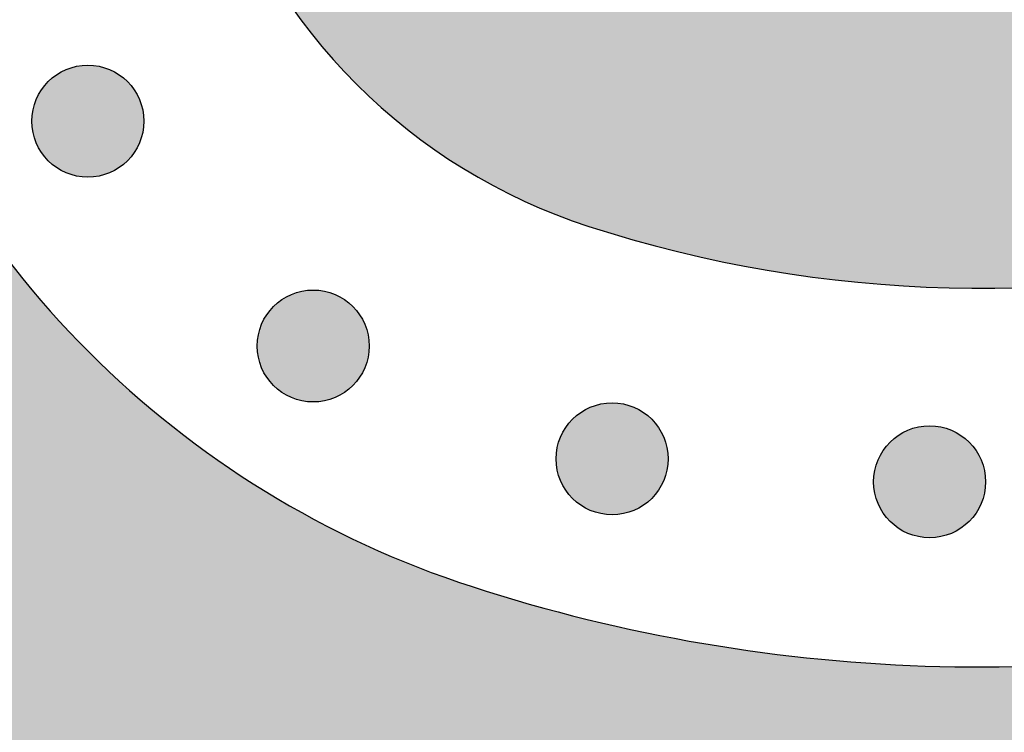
# Model space of a CAD drawing. Header units: millimetres. Extents: x -3873 to -97, y 912 to 4165.
# Tile 506 of 656: x -1939 to -1908, y 3065 to 3088. Entities that reach past the tile are written whole.
import ezdxf

# ---------------------------------------------------------------- set-up
doc = ezdxf.new("R2010")
doc.units = ezdxf.units.MM
doc.layers.add('pattern', color=7, linetype='Continuous', true_color=0x000000)

msp = doc.modelspace()

# ---------------------------------------------------------------- hatches: boundary and pattern name
at = {"layer": 'pattern'}
for points in [[(-1856.486, 3067.416), (-1857.893, 3067.066), (-1859.293, 3066.676), (-1860.685, 3066.245), (-1862.067, 3065.775), (-1863.437, 3065.265), (-1864.795, 3064.716), (-1866.137, 3064.129), (-1867.462, 3063.503), (-1868.77, 3062.84), (-1870.057, 3062.141), (-1871.324, 3061.407), (-1872.567, 3060.638), (-1873.787, 3059.835), (-1874.981, 3059), (-1876.148, 3058.134), (-1877.288, 3057.239), (-1880.019, 3056.613), (-1882.773, 3056.062), (-1885.548, 3055.586), (-1888.341, 3055.187), (-1891.148, 3054.866), (-1893.967, 3054.622), (-1896.793, 3054.458), (-1899.624, 3054.372), (-1902.456, 3054.366), (-1905.286, 3054.438), (-1908.111, 3054.59), (-1910.927, 3054.82), (-1913.731, 3055.128), (-1916.52, 3055.513), (-1919.291, 3055.975), (-1922.041, 3056.511), (-1923.714, 3056.885), (-1925.377, 3057.304), (-1927.028, 3057.767), (-1928.665, 3058.273), (-1929.812, 3058.663), (-1930.954, 3059.087), (-1932.09, 3059.548), (-1933.219, 3060.043), (-1934.338, 3060.575), (-1935.447, 3061.141), (-1936.544, 3061.743), (-1937.627, 3062.379), (-1938.694, 3063.049), (-1939.744, 3063.753), (-1940.776, 3064.49), (-1941.787, 3065.26), (-1942.776, 3066.06), (-1943.743, 3066.891), (-1944.685, 3067.752), (-1945.601, 3068.641), (-1946.489, 3069.556), (-1947.35, 3070.498), (-1948.181, 3071.465), (-1948.982, 3072.454), (-1949.751, 3073.465), (-1950.488, 3074.497), (-1951.192, 3075.547), (-1951.862, 3076.614), (-1952.498, 3077.697), (-1953.1, 3078.794), (-1953.666, 3079.903), (-1954.198, 3081.023), (-1954.693, 3082.151), (-1955.154, 3083.287), (-1955.579, 3084.429), (-1955.968, 3085.576), (-1956.385, 3086.913), (-1956.774, 3088.263), (-1957.135, 3089.627), (-1957.467, 3091.003), (-1957.769, 3092.389), (-1958.041, 3093.786), (-1958.283, 3095.192), (-1958.494, 3096.606), (-1958.674, 3098.028), (-1958.822, 3099.456), (-1958.939, 3100.888), (-1959.023, 3102.325), (-1959.075, 3103.765), (-1959.095, 3105.206), (-1959.083, 3106.649), (-1959.039, 3108.091), (-1958.961, 3109.532), (-1958.852, 3110.97), (-1958.711, 3112.405), (-1958.537, 3113.835), (-1958.332, 3115.26), (-1958.095, 3116.677), (-1957.827, 3118.088), (-1957.528, 3119.489), (-1957.199, 3120.88), (-1956.839, 3122.261), (-1956.45, 3123.63), (-1956.032, 3124.986), (-1955.586, 3126.329), (-1955.111, 3127.657), (-1954.61, 3128.97), (-1954.081, 3130.267), (-1952.793, 3132.964), (-1951.586, 3135.702), (-1950.461, 3138.478), (-1949.42, 3141.289), (-1948.465, 3144.129), (-1947.596, 3146.996), (-1946.815, 3149.885), (-1946.124, 3152.792), (-1945.853, 3151.576), (-1945.559, 3150.364), (-1945.242, 3149.156), (-1944.901, 3147.954), (-1944.537, 3146.757), (-1944.15, 3145.567), (-1943.741, 3144.385), (-1943.308, 3143.21), (-1942.853, 3142.043), (-1942.377, 3140.886), (-1941.878, 3139.738), (-1941.358, 3138.601), (-1940.816, 3137.474), (-1940.254, 3136.36), (-1939.671, 3135.257), (-1939.068, 3134.167), (-1940.048, 3132.369), (-1940.973, 3130.539), (-1941.841, 3128.679), (-1942.65, 3126.792), (-1943.4, 3124.88), (-1944.09, 3122.946), (-1944.717, 3120.994), (-1945.283, 3119.026), (-1945.518, 3118.125), (-1945.738, 3117.218), (-1945.941, 3116.305), (-1946.129, 3115.386), (-1946.301, 3114.462), (-1946.456, 3113.534), (-1946.594, 3112.602), (-1946.716, 3111.666), (-1946.822, 3110.726), (-1946.91, 3109.784), (-1946.981, 3108.839), (-1947.035, 3107.893), (-1947.072, 3106.945), (-1947.092, 3105.996), (-1947.095, 3105.046), (-1947.08, 3104.097), (-1947.048, 3103.148), (-1946.999, 3102.199), (-1946.932, 3101.253), (-1946.849, 3100.308), (-1946.748, 3099.365), (-1946.631, 3098.425), (-1946.496, 3097.488), (-1946.345, 3096.555), (-1946.177, 3095.626), (-1945.993, 3094.701), (-1945.793, 3093.782), (-1945.576, 3092.868), (-1945.343, 3091.96), (-1945.095, 3091.058), (-1944.831, 3090.162), (-1944.552, 3089.274), (-1944.273, 3088.451), (-1943.968, 3087.632), (-1943.638, 3086.817), (-1943.282, 3086.008), (-1942.901, 3085.204), (-1942.495, 3084.409), (-1942.063, 3083.622), (-1941.607, 3082.846), (-1941.126, 3082.08), (-1940.621, 3081.327), (-1940.092, 3080.587), (-1939.541, 3079.861), (-1938.966, 3079.152), (-1938.37, 3078.458), (-1937.753, 3077.783), (-1937.115, 3077.126), (-1936.458, 3076.488), (-1935.783, 3075.871), (-1935.09, 3075.275), (-1934.38, 3074.701), (-1933.654, 3074.149), (-1932.914, 3073.62), (-1932.161, 3073.115), (-1931.396, 3072.634), (-1930.619, 3072.178), (-1929.832, 3071.746), (-1929.037, 3071.34), (-1928.234, 3070.959), (-1927.424, 3070.603), (-1926.609, 3070.273), (-1925.79, 3069.968), (-1924.967, 3069.689), (-1924.079, 3069.41), (-1923.184, 3069.146), (-1922.282, 3068.898), (-1921.373, 3068.665), (-1920.459, 3068.449), (-1919.54, 3068.248), (-1918.615, 3068.064), (-1917.686, 3067.896), (-1916.753, 3067.745), (-1915.816, 3067.61), (-1914.876, 3067.493), (-1913.934, 3067.392), (-1912.989, 3067.309), (-1912.042, 3067.242), (-1911.093, 3067.193), (-1910.144, 3067.161), (-1909.195, 3067.146), (-1908.245, 3067.149), (-1907.296, 3067.169), (-1906.348, 3067.206), (-1905.402, 3067.26), (-1904.457, 3067.331), (-1903.515, 3067.42), (-1902.575, 3067.525), (-1901.639, 3067.647), (-1900.707, 3067.785), (-1899.779, 3067.941), (-1898.855, 3068.112), (-1897.936, 3068.3), (-1897.023, 3068.504), (-1896.116, 3068.723), (-1895.215, 3068.958), (-1893.245, 3069.524), (-1891.291, 3070.153), (-1889.356, 3070.843), (-1887.443, 3071.593), (-1885.554, 3072.404), (-1883.692, 3073.273), (-1881.861, 3074.199), (-1880.062, 3075.18), (-1878.71, 3074.415), (-1877.335, 3073.684), (-1875.939, 3072.987), (-1874.523, 3072.326), (-1873.088, 3071.702), (-1871.635, 3071.115), (-1870.166, 3070.566), (-1868.683, 3070.056), (-1867.187, 3069.585), (-1865.68, 3069.154), (-1864.163, 3068.763), (-1862.637, 3068.412), (-1861.105, 3068.102), (-1859.569, 3067.833), (-1858.028, 3067.604)], [(-1912.13, 3132.012), (-1926.175, 3132.18), (-1926.8, 3131.248), (-1927.406, 3130.302), (-1927.993, 3129.342), (-1928.561, 3128.368), (-1929.108, 3127.382), (-1929.635, 3126.384), (-1930.141, 3125.375), (-1930.625, 3124.355), (-1931.088, 3123.325), (-1931.529, 3122.285), (-1931.947, 3121.237), (-1932.343, 3120.181), (-1932.717, 3119.118), (-1933.067, 3118.049), (-1933.395, 3116.973), (-1933.699, 3115.893), (-1933.88, 3115.199), (-1934.049, 3114.5), (-1934.206, 3113.796), (-1934.351, 3113.089), (-1934.483, 3112.377), (-1934.603, 3111.662), (-1934.71, 3110.944), (-1934.803, 3110.223), (-1934.885, 3109.499), (-1934.953, 3108.773), (-1935.007, 3108.045), (-1935.049, 3107.316), (-1935.078, 3106.586), (-1935.093, 3105.855), (-1935.095, 3105.123), (-1935.084, 3104.392), (-1935.059, 3103.66), (-1935.021, 3102.93), (-1934.97, 3102.2), (-1934.906, 3101.472), (-1934.828, 3100.746), (-1934.738, 3100.022), (-1934.634, 3099.3), (-1934.518, 3098.581), (-1934.388, 3097.865), (-1934.246, 3097.153), (-1934.092, 3096.445), (-1933.925, 3095.741), (-1933.746, 3095.041), (-1933.554, 3094.346), (-1933.351, 3093.656), (-1933.136, 3092.972), (-1932.967, 3092.473), (-1932.782, 3091.977), (-1932.582, 3091.483), (-1932.367, 3090.993), (-1932.136, 3090.506), (-1931.889, 3090.024), (-1931.628, 3089.547), (-1931.352, 3089.077), (-1931.06, 3088.613), (-1930.754, 3088.156), (-1930.434, 3087.708), (-1930.1, 3087.269), (-1929.752, 3086.839), (-1929.39, 3086.419), (-1929.016, 3086.009), (-1928.63, 3085.611), (-1928.232, 3085.225), (-1927.823, 3084.851), (-1927.403, 3084.49), (-1926.973, 3084.142), (-1926.533, 3083.807), (-1926.085, 3083.487), (-1925.628, 3083.181), (-1925.164, 3082.89), (-1924.694, 3082.613), (-1924.217, 3082.352), (-1923.735, 3082.105), (-1923.248, 3081.875), (-1922.758, 3081.659), (-1922.264, 3081.459), (-1921.768, 3081.274), (-1921.269, 3081.105), (-1920.585, 3080.89), (-1919.895, 3080.687), (-1919.2, 3080.496), (-1918.5, 3080.316), (-1917.796, 3080.149), (-1917.088, 3079.995), (-1916.376, 3079.853), (-1915.66, 3079.724), (-1914.941, 3079.607), (-1914.219, 3079.504), (-1913.495, 3079.413), (-1912.769, 3079.336), (-1912.041, 3079.271), (-1911.311, 3079.22), (-1910.581, 3079.182), (-1909.85, 3079.158), (-1909.118, 3079.146), (-1908.387, 3079.148), (-1907.656, 3079.163), (-1906.925, 3079.192), (-1906.196, 3079.234), (-1905.468, 3079.289), (-1904.742, 3079.357), (-1904.019, 3079.438), (-1903.297, 3079.532), (-1902.579, 3079.638), (-1901.864, 3079.758), (-1901.152, 3079.89), (-1900.445, 3080.035), (-1899.741, 3080.192), (-1899.042, 3080.361), (-1898.348, 3080.542), (-1897.268, 3080.846), (-1896.193, 3081.174), (-1895.123, 3081.524), (-1894.06, 3081.898), (-1893.004, 3082.294), (-1891.956, 3082.712), (-1890.917, 3083.153), (-1889.887, 3083.616), (-1888.866, 3084.1), (-1887.857, 3084.606), (-1886.859, 3085.133), (-1885.873, 3085.68), (-1884.899, 3086.248), (-1883.939, 3086.835), (-1882.993, 3087.441), (-1882.061, 3088.067), (-1882.229, 3102.111), (-1883.67, 3100.787), (-1885.157, 3099.512), (-1886.687, 3098.29), (-1888.258, 3097.121), (-1889.01, 3096.596), (-1889.778, 3096.087), (-1890.562, 3095.594), (-1891.362, 3095.12), (-1892.176, 3094.664), (-1893.005, 3094.227), (-1893.847, 3093.81), (-1894.702, 3093.414), (-1895.569, 3093.038), (-1896.447, 3092.683), (-1897.336, 3092.351), (-1898.234, 3092.04), (-1899.142, 3091.753), (-1900.057, 3091.488), (-1900.979, 3091.247), (-1901.908, 3091.03), (-1902.842, 3090.837), (-1903.78, 3090.667), (-1904.721, 3090.522), (-1905.665, 3090.401), (-1906.611, 3090.305), (-1907.557, 3090.233), (-1908.503, 3090.185), (-1909.448, 3090.161), (-1910.39, 3090.162), (-1911.33, 3090.186), (-1912.265, 3090.234), (-1913.196, 3090.305), (-1914.121, 3090.398), (-1915.039, 3090.515), (-1915.95, 3090.654), (-1916.853, 3090.814), (-1916.996, 3090.843), (-1917.139, 3090.874), (-1917.283, 3090.908), (-1917.426, 3090.944), (-1917.569, 3090.984), (-1917.712, 3091.026), (-1917.855, 3091.071), (-1917.998, 3091.119), (-1918.141, 3091.169), (-1918.283, 3091.223), (-1918.425, 3091.279), (-1918.566, 3091.338), (-1918.707, 3091.4), (-1918.847, 3091.464), (-1918.986, 3091.532), (-1919.124, 3091.602), (-1919.261, 3091.675), (-1919.398, 3091.751), (-1919.533, 3091.83), (-1919.667, 3091.911), (-1919.799, 3091.996), (-1919.931, 3092.082), (-1920.06, 3092.172), (-1920.189, 3092.264), (-1920.316, 3092.358), (-1920.441, 3092.456), (-1920.564, 3092.555), (-1920.686, 3092.657), (-1920.805, 3092.762), (-1920.923, 3092.869), (-1921.038, 3092.978), (-1921.152, 3093.089), (-1921.263, 3093.203), (-1921.372, 3093.318), (-1921.479, 3093.436), (-1921.584, 3093.556), (-1921.686, 3093.677), (-1921.785, 3093.8), (-1921.883, 3093.926), (-1921.977, 3094.052), (-1922.069, 3094.181), (-1922.159, 3094.311), (-1922.246, 3094.442), (-1922.33, 3094.575), (-1922.411, 3094.708), (-1922.49, 3094.844), (-1922.566, 3094.98), (-1922.639, 3095.117), (-1922.709, 3095.255), (-1922.777, 3095.395), (-1922.841, 3095.534), (-1922.903, 3095.675), (-1922.962, 3095.816), (-1923.019, 3095.958), (-1923.072, 3096.1), (-1923.122, 3096.243), (-1923.17, 3096.386), (-1923.215, 3096.529), (-1923.257, 3096.672), (-1923.297, 3096.815), (-1923.333, 3096.959), (-1923.367, 3097.102), (-1923.398, 3097.245), (-1923.427, 3097.388), (-1923.587, 3098.291), (-1923.726, 3099.202), (-1923.843, 3100.121), (-1923.937, 3101.046), (-1924.008, 3101.976), (-1924.055, 3102.912), (-1924.079, 3103.851), (-1924.08, 3104.793), (-1924.056, 3105.738), (-1924.008, 3106.684), (-1923.936, 3107.63), (-1923.84, 3108.576), (-1923.719, 3109.52), (-1923.574, 3110.461), (-1923.404, 3111.4), (-1923.211, 3112.333), (-1922.994, 3113.262), (-1922.753, 3114.184), (-1922.488, 3115.1), (-1922.201, 3116.007), (-1921.89, 3116.905), (-1921.558, 3117.794), (-1921.203, 3118.672), (-1920.827, 3119.539), (-1920.431, 3120.394), (-1920.014, 3121.236), (-1919.577, 3122.065), (-1919.121, 3122.879), (-1918.647, 3123.679), (-1918.155, 3124.463), (-1917.645, 3125.231), (-1917.12, 3125.983), (-1915.952, 3127.554), (-1914.729, 3129.084), (-1913.455, 3130.571)], [(-1935.887, 3085.694), (-1935.915, 3085.721), (-1935.944, 3085.748), (-1935.974, 3085.775), (-1936.005, 3085.801), (-1936.037, 3085.827), (-1936.069, 3085.852), (-1936.102, 3085.877), (-1936.136, 3085.901), (-1936.171, 3085.924), (-1936.207, 3085.947), (-1936.244, 3085.969), (-1936.281, 3085.99), (-1936.319, 3086.011), (-1936.358, 3086.031), (-1936.397, 3086.049), (-1936.437, 3086.067), (-1936.478, 3086.084), (-1936.519, 3086.1), (-1936.561, 3086.116), (-1936.604, 3086.13), (-1936.647, 3086.143), (-1936.69, 3086.155), (-1936.734, 3086.166), (-1936.778, 3086.176), (-1936.823, 3086.184), (-1936.868, 3086.192), (-1936.913, 3086.198), (-1936.959, 3086.204), (-1937.004, 3086.208), (-1937.05, 3086.211), (-1937.096, 3086.213), (-1937.142, 3086.213), (-1937.188, 3086.213), (-1937.234, 3086.211), (-1937.279, 3086.208), (-1937.325, 3086.204), (-1937.371, 3086.198), (-1937.416, 3086.192), (-1937.461, 3086.184), (-1937.505, 3086.176), (-1937.55, 3086.166), (-1937.594, 3086.155), (-1937.637, 3086.143), (-1937.68, 3086.13), (-1937.723, 3086.116), (-1937.764, 3086.1), (-1937.806, 3086.084), (-1937.847, 3086.067), (-1937.887, 3086.049), (-1937.926, 3086.031), (-1937.965, 3086.011), (-1938.003, 3085.99), (-1938.04, 3085.969), (-1938.077, 3085.947), (-1938.112, 3085.924), (-1938.147, 3085.901), (-1938.181, 3085.877), (-1938.215, 3085.852), (-1938.247, 3085.827), (-1938.279, 3085.801), (-1938.309, 3085.775), (-1938.339, 3085.748), (-1938.368, 3085.721), (-1938.396, 3085.694), (-1938.424, 3085.665), (-1938.451, 3085.636), (-1938.478, 3085.607), (-1938.504, 3085.576), (-1938.53, 3085.544), (-1938.555, 3085.512), (-1938.58, 3085.478), (-1938.604, 3085.444), (-1938.627, 3085.409), (-1938.65, 3085.374), (-1938.672, 3085.337), (-1938.693, 3085.3), (-1938.714, 3085.262), (-1938.733, 3085.223), (-1938.752, 3085.184), (-1938.77, 3085.144), (-1938.787, 3085.103), (-1938.803, 3085.062), (-1938.818, 3085.02), (-1938.833, 3084.977), (-1938.846, 3084.934), (-1938.858, 3084.891), (-1938.869, 3084.847), (-1938.879, 3084.803), (-1938.887, 3084.758), (-1938.895, 3084.713), (-1938.901, 3084.668), (-1938.907, 3084.622), (-1938.911, 3084.577), (-1938.914, 3084.531), (-1938.916, 3084.485), (-1938.916, 3084.439), (-1938.916, 3084.393), (-1938.914, 3084.347), (-1938.911, 3084.301), (-1938.907, 3084.256), (-1938.901, 3084.21), (-1938.895, 3084.165), (-1938.887, 3084.12), (-1938.879, 3084.075), (-1938.869, 3084.031), (-1938.858, 3083.987), (-1938.846, 3083.944), (-1938.833, 3083.901), (-1938.818, 3083.858), (-1938.803, 3083.816), (-1938.787, 3083.775), (-1938.77, 3083.734), (-1938.752, 3083.694), (-1938.733, 3083.655), (-1938.714, 3083.616), (-1938.693, 3083.578), (-1938.672, 3083.541), (-1938.65, 3083.504), (-1938.627, 3083.469), (-1938.604, 3083.434), (-1938.58, 3083.4), (-1938.555, 3083.366), (-1938.53, 3083.334), (-1938.504, 3083.302), (-1938.478, 3083.271), (-1938.451, 3083.242), (-1938.424, 3083.213), (-1938.396, 3083.184), (-1938.368, 3083.157), (-1938.339, 3083.13), (-1938.309, 3083.103), (-1938.279, 3083.077), (-1938.247, 3083.051), (-1938.215, 3083.026), (-1938.181, 3083.001), (-1938.147, 3082.977), (-1938.112, 3082.954), (-1938.077, 3082.931), (-1938.04, 3082.909), (-1938.003, 3082.888), (-1937.965, 3082.867), (-1937.926, 3082.847), (-1937.887, 3082.829), (-1937.847, 3082.811), (-1937.806, 3082.794), (-1937.764, 3082.778), (-1937.723, 3082.762), (-1937.68, 3082.748), (-1937.637, 3082.735), (-1937.594, 3082.723), (-1937.55, 3082.712), (-1937.505, 3082.702), (-1937.461, 3082.694), (-1937.416, 3082.686), (-1937.371, 3082.679), (-1937.325, 3082.674), (-1937.279, 3082.67), (-1937.234, 3082.667), (-1937.188, 3082.665), (-1937.142, 3082.665), (-1937.096, 3082.665), (-1937.05, 3082.667), (-1937.004, 3082.67), (-1936.959, 3082.674), (-1936.913, 3082.679), (-1936.868, 3082.686), (-1936.823, 3082.694), (-1936.778, 3082.702), (-1936.734, 3082.712), (-1936.69, 3082.723), (-1936.647, 3082.735), (-1936.604, 3082.748), (-1936.561, 3082.762), (-1936.519, 3082.778), (-1936.478, 3082.794), (-1936.437, 3082.811), (-1936.397, 3082.829), (-1936.358, 3082.847), (-1936.319, 3082.867), (-1936.281, 3082.888), (-1936.244, 3082.909), (-1936.207, 3082.931), (-1936.171, 3082.954), (-1936.136, 3082.977), (-1936.102, 3083.001), (-1936.069, 3083.026), (-1936.037, 3083.051), (-1936.005, 3083.077), (-1935.974, 3083.103), (-1935.944, 3083.13), (-1935.915, 3083.157), (-1935.887, 3083.184), (-1935.86, 3083.213), (-1935.833, 3083.242), (-1935.806, 3083.271), (-1935.78, 3083.302), (-1935.754, 3083.334), (-1935.729, 3083.366), (-1935.704, 3083.4), (-1935.68, 3083.434), (-1935.656, 3083.469), (-1935.634, 3083.504), (-1935.612, 3083.541), (-1935.59, 3083.578), (-1935.57, 3083.616), (-1935.55, 3083.655), (-1935.531, 3083.694), (-1935.514, 3083.734), (-1935.496, 3083.775), (-1935.48, 3083.816), (-1935.465, 3083.858), (-1935.451, 3083.901), (-1935.438, 3083.944), (-1935.426, 3083.987), (-1935.415, 3084.031), (-1935.405, 3084.075), (-1935.396, 3084.12), (-1935.389, 3084.165), (-1935.382, 3084.21), (-1935.377, 3084.256), (-1935.373, 3084.301), (-1935.37, 3084.347), (-1935.368, 3084.393), (-1935.368, 3084.439), (-1935.368, 3084.485), (-1935.37, 3084.531), (-1935.373, 3084.577), (-1935.377, 3084.622), (-1935.382, 3084.668), (-1935.389, 3084.713), (-1935.396, 3084.758), (-1935.405, 3084.803), (-1935.415, 3084.847), (-1935.426, 3084.891), (-1935.438, 3084.934), (-1935.451, 3084.977), (-1935.465, 3085.02), (-1935.48, 3085.062), (-1935.496, 3085.103), (-1935.514, 3085.144), (-1935.531, 3085.184), (-1935.55, 3085.223), (-1935.57, 3085.262), (-1935.59, 3085.3), (-1935.612, 3085.337), (-1935.634, 3085.374), (-1935.656, 3085.409), (-1935.68, 3085.444), (-1935.704, 3085.478), (-1935.729, 3085.512), (-1935.754, 3085.544), (-1935.78, 3085.576), (-1935.806, 3085.607), (-1935.833, 3085.636), (-1935.86, 3085.665)], [(-1928.746, 3078.569), (-1928.775, 3078.596), (-1928.804, 3078.623), (-1928.833, 3078.65), (-1928.864, 3078.676), (-1928.896, 3078.702), (-1928.928, 3078.727), (-1928.961, 3078.752), (-1928.996, 3078.776), (-1929.031, 3078.8), (-1929.066, 3078.822), (-1929.103, 3078.844), (-1929.14, 3078.866), (-1929.178, 3078.886), (-1929.217, 3078.906), (-1929.256, 3078.925), (-1929.296, 3078.942), (-1929.337, 3078.96), (-1929.378, 3078.976), (-1929.42, 3078.991), (-1929.463, 3079.005), (-1929.506, 3079.018), (-1929.549, 3079.03), (-1929.593, 3079.041), (-1929.637, 3079.051), (-1929.682, 3079.06), (-1929.727, 3079.067), (-1929.772, 3079.074), (-1929.818, 3079.079), (-1929.863, 3079.083), (-1929.909, 3079.086), (-1929.955, 3079.088), (-1930.001, 3079.088), (-1930.047, 3079.088), (-1930.093, 3079.086), (-1930.139, 3079.083), (-1930.184, 3079.079), (-1930.23, 3079.074), (-1930.275, 3079.067), (-1930.32, 3079.06), (-1930.365, 3079.051), (-1930.409, 3079.041), (-1930.453, 3079.03), (-1930.496, 3079.018), (-1930.539, 3079.005), (-1930.582, 3078.991), (-1930.624, 3078.976), (-1930.665, 3078.96), (-1930.706, 3078.942), (-1930.746, 3078.925), (-1930.785, 3078.906), (-1930.824, 3078.886), (-1930.862, 3078.866), (-1930.899, 3078.844), (-1930.936, 3078.822), (-1930.971, 3078.8), (-1931.006, 3078.776), (-1931.04, 3078.752), (-1931.074, 3078.727), (-1931.106, 3078.702), (-1931.138, 3078.676), (-1931.169, 3078.65), (-1931.198, 3078.623), (-1931.227, 3078.596), (-1931.256, 3078.569), (-1931.283, 3078.541), (-1931.31, 3078.512), (-1931.337, 3078.482), (-1931.363, 3078.451), (-1931.389, 3078.419), (-1931.414, 3078.387), (-1931.439, 3078.354), (-1931.463, 3078.32), (-1931.486, 3078.285), (-1931.509, 3078.249), (-1931.531, 3078.212), (-1931.552, 3078.175), (-1931.573, 3078.137), (-1931.593, 3078.098), (-1931.611, 3078.059), (-1931.629, 3078.019), (-1931.646, 3077.978), (-1931.662, 3077.937), (-1931.678, 3077.895), (-1931.692, 3077.852), (-1931.705, 3077.809), (-1931.717, 3077.766), (-1931.728, 3077.722), (-1931.738, 3077.678), (-1931.746, 3077.633), (-1931.754, 3077.588), (-1931.76, 3077.543), (-1931.766, 3077.497), (-1931.77, 3077.452), (-1931.773, 3077.406), (-1931.775, 3077.36), (-1931.775, 3077.314), (-1931.775, 3077.268), (-1931.773, 3077.222), (-1931.77, 3077.177), (-1931.766, 3077.131), (-1931.76, 3077.085), (-1931.754, 3077.04), (-1931.746, 3076.995), (-1931.738, 3076.951), (-1931.728, 3076.906), (-1931.717, 3076.862), (-1931.705, 3076.819), (-1931.692, 3076.776), (-1931.678, 3076.733), (-1931.662, 3076.692), (-1931.646, 3076.65), (-1931.629, 3076.609), (-1931.611, 3076.569), (-1931.593, 3076.53), (-1931.573, 3076.491), (-1931.552, 3076.453), (-1931.531, 3076.416), (-1931.509, 3076.379), (-1931.486, 3076.344), (-1931.463, 3076.309), (-1931.439, 3076.275), (-1931.414, 3076.241), (-1931.389, 3076.209), (-1931.363, 3076.177), (-1931.337, 3076.147), (-1931.31, 3076.117), (-1931.283, 3076.088), (-1931.256, 3076.06), (-1931.227, 3076.032), (-1931.198, 3076.005), (-1931.169, 3075.978), (-1931.138, 3075.952), (-1931.106, 3075.926), (-1931.074, 3075.901), (-1931.04, 3075.876), (-1931.006, 3075.852), (-1930.971, 3075.829), (-1930.936, 3075.806), (-1930.899, 3075.784), (-1930.862, 3075.763), (-1930.824, 3075.742), (-1930.785, 3075.723), (-1930.746, 3075.704), (-1930.706, 3075.686), (-1930.665, 3075.669), (-1930.624, 3075.653), (-1930.582, 3075.638), (-1930.539, 3075.623), (-1930.496, 3075.61), (-1930.453, 3075.598), (-1930.409, 3075.587), (-1930.365, 3075.577), (-1930.32, 3075.569), (-1930.275, 3075.561), (-1930.23, 3075.555), (-1930.184, 3075.549), (-1930.139, 3075.545), (-1930.093, 3075.542), (-1930.047, 3075.54), (-1930.001, 3075.54), (-1929.955, 3075.54), (-1929.909, 3075.542), (-1929.863, 3075.545), (-1929.818, 3075.549), (-1929.772, 3075.555), (-1929.727, 3075.561), (-1929.682, 3075.569), (-1929.637, 3075.577), (-1929.593, 3075.587), (-1929.549, 3075.598), (-1929.506, 3075.61), (-1929.463, 3075.623), (-1929.42, 3075.638), (-1929.378, 3075.653), (-1929.337, 3075.669), (-1929.296, 3075.686), (-1929.256, 3075.704), (-1929.217, 3075.723), (-1929.178, 3075.742), (-1929.14, 3075.763), (-1929.103, 3075.784), (-1929.066, 3075.806), (-1929.031, 3075.829), (-1928.996, 3075.852), (-1928.961, 3075.876), (-1928.928, 3075.901), (-1928.896, 3075.926), (-1928.864, 3075.952), (-1928.833, 3075.978), (-1928.804, 3076.005), (-1928.775, 3076.032), (-1928.746, 3076.06), (-1928.719, 3076.088), (-1928.692, 3076.117), (-1928.665, 3076.147), (-1928.639, 3076.177), (-1928.613, 3076.209), (-1928.588, 3076.241), (-1928.563, 3076.275), (-1928.539, 3076.309), (-1928.516, 3076.344), (-1928.493, 3076.379), (-1928.471, 3076.416), (-1928.45, 3076.453), (-1928.429, 3076.491), (-1928.409, 3076.53), (-1928.391, 3076.569), (-1928.373, 3076.609), (-1928.356, 3076.65), (-1928.34, 3076.692), (-1928.324, 3076.733), (-1928.31, 3076.776), (-1928.297, 3076.819), (-1928.285, 3076.862), (-1928.274, 3076.906), (-1928.264, 3076.951), (-1928.256, 3076.995), (-1928.248, 3077.04), (-1928.241, 3077.085), (-1928.236, 3077.131), (-1928.232, 3077.177), (-1928.229, 3077.222), (-1928.227, 3077.268), (-1928.227, 3077.314), (-1928.227, 3077.36), (-1928.229, 3077.406), (-1928.232, 3077.452), (-1928.236, 3077.497), (-1928.241, 3077.543), (-1928.248, 3077.588), (-1928.256, 3077.633), (-1928.264, 3077.678), (-1928.274, 3077.722), (-1928.285, 3077.766), (-1928.297, 3077.809), (-1928.31, 3077.852), (-1928.324, 3077.895), (-1928.34, 3077.937), (-1928.356, 3077.978), (-1928.373, 3078.019), (-1928.391, 3078.059), (-1928.409, 3078.098), (-1928.429, 3078.137), (-1928.45, 3078.175), (-1928.471, 3078.212), (-1928.493, 3078.249), (-1928.516, 3078.285), (-1928.539, 3078.32), (-1928.563, 3078.354), (-1928.588, 3078.387), (-1928.613, 3078.419), (-1928.639, 3078.451), (-1928.665, 3078.482), (-1928.692, 3078.512), (-1928.719, 3078.541)], [(-1919.275, 3074.994), (-1919.304, 3075.022), (-1919.333, 3075.049), (-1919.363, 3075.076), (-1919.393, 3075.102), (-1919.425, 3075.128), (-1919.457, 3075.153), (-1919.491, 3075.178), (-1919.525, 3075.202), (-1919.56, 3075.225), (-1919.595, 3075.248), (-1919.632, 3075.27), (-1919.669, 3075.291), (-1919.707, 3075.312), (-1919.746, 3075.331), (-1919.785, 3075.35), (-1919.825, 3075.368), (-1919.866, 3075.385), (-1919.907, 3075.401), (-1919.949, 3075.416), (-1919.992, 3075.43), (-1920.035, 3075.444), (-1920.078, 3075.456), (-1920.122, 3075.467), (-1920.166, 3075.476), (-1920.211, 3075.485), (-1920.256, 3075.493), (-1920.301, 3075.499), (-1920.347, 3075.505), (-1920.392, 3075.509), (-1920.438, 3075.512), (-1920.484, 3075.513), (-1920.53, 3075.514), (-1920.576, 3075.513), (-1920.622, 3075.512), (-1920.668, 3075.509), (-1920.713, 3075.505), (-1920.759, 3075.499), (-1920.804, 3075.493), (-1920.849, 3075.485), (-1920.894, 3075.476), (-1920.938, 3075.467), (-1920.982, 3075.456), (-1921.025, 3075.444), (-1921.068, 3075.43), (-1921.111, 3075.416), (-1921.153, 3075.401), (-1921.194, 3075.385), (-1921.235, 3075.368), (-1921.275, 3075.35), (-1921.314, 3075.331), (-1921.353, 3075.312), (-1921.391, 3075.291), (-1921.428, 3075.27), (-1921.465, 3075.248), (-1921.501, 3075.225), (-1921.535, 3075.202), (-1921.57, 3075.178), (-1921.603, 3075.153), (-1921.635, 3075.128), (-1921.667, 3075.102), (-1921.698, 3075.076), (-1921.728, 3075.049), (-1921.757, 3075.022), (-1921.785, 3074.994), (-1921.812, 3074.966), (-1921.839, 3074.937), (-1921.866, 3074.907), (-1921.892, 3074.877), (-1921.918, 3074.845), (-1921.943, 3074.813), (-1921.968, 3074.779), (-1921.992, 3074.745), (-1922.015, 3074.71), (-1922.038, 3074.674), (-1922.06, 3074.638), (-1922.081, 3074.601), (-1922.102, 3074.563), (-1922.122, 3074.524), (-1922.14, 3074.485), (-1922.158, 3074.444), (-1922.175, 3074.404), (-1922.192, 3074.362), (-1922.207, 3074.32), (-1922.221, 3074.278), (-1922.234, 3074.235), (-1922.246, 3074.192), (-1922.257, 3074.148), (-1922.267, 3074.103), (-1922.275, 3074.059), (-1922.283, 3074.014), (-1922.29, 3073.968), (-1922.295, 3073.923), (-1922.299, 3073.877), (-1922.302, 3073.832), (-1922.304, 3073.786), (-1922.304, 3073.74), (-1922.304, 3073.694), (-1922.302, 3073.648), (-1922.299, 3073.602), (-1922.295, 3073.557), (-1922.29, 3073.511), (-1922.283, 3073.466), (-1922.275, 3073.421), (-1922.267, 3073.376), (-1922.257, 3073.332), (-1922.246, 3073.288), (-1922.234, 3073.245), (-1922.221, 3073.202), (-1922.207, 3073.159), (-1922.192, 3073.117), (-1922.175, 3073.076), (-1922.158, 3073.035), (-1922.14, 3072.995), (-1922.122, 3072.956), (-1922.102, 3072.917), (-1922.081, 3072.879), (-1922.06, 3072.842), (-1922.038, 3072.805), (-1922.015, 3072.769), (-1921.992, 3072.734), (-1921.968, 3072.7), (-1921.943, 3072.667), (-1921.918, 3072.635), (-1921.892, 3072.603), (-1921.866, 3072.572), (-1921.839, 3072.542), (-1921.812, 3072.513), (-1921.785, 3072.485), (-1921.757, 3072.458), (-1921.728, 3072.43), (-1921.698, 3072.404), (-1921.667, 3072.377), (-1921.635, 3072.352), (-1921.603, 3072.326), (-1921.57, 3072.302), (-1921.535, 3072.278), (-1921.501, 3072.254), (-1921.465, 3072.232), (-1921.428, 3072.21), (-1921.391, 3072.188), (-1921.353, 3072.168), (-1921.314, 3072.148), (-1921.275, 3072.129), (-1921.235, 3072.111), (-1921.194, 3072.094), (-1921.153, 3072.078), (-1921.111, 3072.063), (-1921.068, 3072.049), (-1921.025, 3072.036), (-1920.982, 3072.024), (-1920.938, 3072.013), (-1920.894, 3072.003), (-1920.849, 3071.994), (-1920.804, 3071.987), (-1920.759, 3071.98), (-1920.713, 3071.975), (-1920.668, 3071.971), (-1920.622, 3071.968), (-1920.576, 3071.966), (-1920.53, 3071.965), (-1920.484, 3071.966), (-1920.438, 3071.968), (-1920.392, 3071.971), (-1920.347, 3071.975), (-1920.301, 3071.98), (-1920.256, 3071.987), (-1920.211, 3071.994), (-1920.166, 3072.003), (-1920.122, 3072.013), (-1920.078, 3072.024), (-1920.035, 3072.036), (-1919.992, 3072.049), (-1919.949, 3072.063), (-1919.907, 3072.078), (-1919.866, 3072.094), (-1919.825, 3072.111), (-1919.785, 3072.129), (-1919.746, 3072.148), (-1919.707, 3072.168), (-1919.669, 3072.188), (-1919.632, 3072.21), (-1919.595, 3072.232), (-1919.56, 3072.254), (-1919.525, 3072.278), (-1919.491, 3072.302), (-1919.457, 3072.326), (-1919.425, 3072.352), (-1919.393, 3072.377), (-1919.363, 3072.404), (-1919.333, 3072.43), (-1919.304, 3072.458), (-1919.275, 3072.485), (-1919.248, 3072.513), (-1919.221, 3072.542), (-1919.194, 3072.572), (-1919.168, 3072.603), (-1919.142, 3072.635), (-1919.117, 3072.667), (-1919.092, 3072.7), (-1919.068, 3072.734), (-1919.045, 3072.769), (-1919.022, 3072.805), (-1919, 3072.842), (-1918.979, 3072.879), (-1918.958, 3072.917), (-1918.938, 3072.956), (-1918.92, 3072.995), (-1918.902, 3073.035), (-1918.885, 3073.076), (-1918.869, 3073.117), (-1918.853, 3073.159), (-1918.839, 3073.202), (-1918.826, 3073.245), (-1918.814, 3073.288), (-1918.803, 3073.332), (-1918.793, 3073.376), (-1918.785, 3073.421), (-1918.777, 3073.466), (-1918.771, 3073.511), (-1918.765, 3073.557), (-1918.761, 3073.602), (-1918.758, 3073.648), (-1918.756, 3073.694), (-1918.756, 3073.74), (-1918.756, 3073.786), (-1918.758, 3073.832), (-1918.761, 3073.877), (-1918.765, 3073.923), (-1918.771, 3073.968), (-1918.777, 3074.014), (-1918.785, 3074.059), (-1918.793, 3074.103), (-1918.803, 3074.148), (-1918.814, 3074.192), (-1918.826, 3074.235), (-1918.839, 3074.278), (-1918.853, 3074.32), (-1918.869, 3074.362), (-1918.885, 3074.404), (-1918.902, 3074.444), (-1918.92, 3074.485), (-1918.938, 3074.524), (-1918.958, 3074.563), (-1918.979, 3074.601), (-1919, 3074.638), (-1919.022, 3074.674), (-1919.045, 3074.71), (-1919.068, 3074.745), (-1919.092, 3074.779), (-1919.117, 3074.813), (-1919.142, 3074.845), (-1919.168, 3074.877), (-1919.194, 3074.907), (-1919.221, 3074.937), (-1919.248, 3074.966)], [(-1909.214, 3074.267), (-1909.242, 3074.294), (-1909.271, 3074.321), (-1909.301, 3074.348), (-1909.332, 3074.374), (-1909.363, 3074.4), (-1909.396, 3074.425), (-1909.429, 3074.45), (-1909.463, 3074.474), (-1909.498, 3074.497), (-1909.534, 3074.52), (-1909.57, 3074.542), (-1909.607, 3074.563), (-1909.645, 3074.584), (-1909.684, 3074.603), (-1909.724, 3074.622), (-1909.764, 3074.64), (-1909.804, 3074.657), (-1909.846, 3074.673), (-1909.888, 3074.688), (-1909.93, 3074.703), (-1909.973, 3074.716), (-1910.017, 3074.728), (-1910.06, 3074.739), (-1910.105, 3074.749), (-1910.149, 3074.757), (-1910.194, 3074.765), (-1910.24, 3074.771), (-1910.285, 3074.777), (-1910.331, 3074.781), (-1910.377, 3074.784), (-1910.422, 3074.786), (-1910.468, 3074.786), (-1910.514, 3074.786), (-1910.56, 3074.784), (-1910.606, 3074.781), (-1910.652, 3074.777), (-1910.697, 3074.771), (-1910.742, 3074.765), (-1910.787, 3074.757), (-1910.832, 3074.749), (-1910.876, 3074.739), (-1910.92, 3074.728), (-1910.964, 3074.716), (-1911.007, 3074.703), (-1911.049, 3074.688), (-1911.091, 3074.673), (-1911.132, 3074.657), (-1911.173, 3074.64), (-1911.213, 3074.622), (-1911.253, 3074.603), (-1911.291, 3074.584), (-1911.329, 3074.563), (-1911.367, 3074.542), (-1911.403, 3074.52), (-1911.439, 3074.497), (-1911.474, 3074.474), (-1911.508, 3074.45), (-1911.541, 3074.425), (-1911.574, 3074.4), (-1911.605, 3074.374), (-1911.636, 3074.348), (-1911.666, 3074.321), (-1911.695, 3074.294), (-1911.723, 3074.267), (-1911.75, 3074.238), (-1911.778, 3074.209), (-1911.804, 3074.179), (-1911.831, 3074.149), (-1911.856, 3074.117), (-1911.882, 3074.085), (-1911.906, 3074.051), (-1911.93, 3074.017), (-1911.954, 3073.982), (-1911.976, 3073.947), (-1911.998, 3073.91), (-1912.02, 3073.873), (-1912.04, 3073.835), (-1912.06, 3073.796), (-1912.079, 3073.757), (-1912.097, 3073.717), (-1912.114, 3073.676), (-1912.13, 3073.635), (-1912.145, 3073.593), (-1912.159, 3073.55), (-1912.172, 3073.507), (-1912.184, 3073.464), (-1912.195, 3073.42), (-1912.205, 3073.375), (-1912.214, 3073.331), (-1912.221, 3073.286), (-1912.228, 3073.241), (-1912.233, 3073.195), (-1912.237, 3073.149), (-1912.24, 3073.104), (-1912.242, 3073.058), (-1912.243, 3073.012), (-1912.242, 3072.966), (-1912.24, 3072.92), (-1912.237, 3072.874), (-1912.233, 3072.829), (-1912.228, 3072.783), (-1912.221, 3072.738), (-1912.214, 3072.693), (-1912.205, 3072.648), (-1912.195, 3072.604), (-1912.184, 3072.56), (-1912.172, 3072.517), (-1912.159, 3072.474), (-1912.145, 3072.431), (-1912.13, 3072.389), (-1912.114, 3072.348), (-1912.097, 3072.307), (-1912.079, 3072.267), (-1912.06, 3072.228), (-1912.04, 3072.189), (-1912.02, 3072.151), (-1911.998, 3072.114), (-1911.976, 3072.077), (-1911.954, 3072.041), (-1911.93, 3072.007), (-1911.906, 3071.972), (-1911.882, 3071.939), (-1911.856, 3071.907), (-1911.831, 3071.875), (-1911.804, 3071.844), (-1911.778, 3071.814), (-1911.75, 3071.785), (-1911.723, 3071.757), (-1911.695, 3071.73), (-1911.666, 3071.703), (-1911.636, 3071.676), (-1911.605, 3071.65), (-1911.574, 3071.624), (-1911.541, 3071.599), (-1911.508, 3071.574), (-1911.474, 3071.55), (-1911.439, 3071.527), (-1911.403, 3071.504), (-1911.367, 3071.482), (-1911.329, 3071.46), (-1911.291, 3071.44), (-1911.253, 3071.42), (-1911.213, 3071.401), (-1911.173, 3071.384), (-1911.132, 3071.367), (-1911.091, 3071.35), (-1911.049, 3071.335), (-1911.007, 3071.321), (-1910.964, 3071.308), (-1910.92, 3071.296), (-1910.876, 3071.285), (-1910.832, 3071.275), (-1910.787, 3071.266), (-1910.742, 3071.259), (-1910.697, 3071.252), (-1910.652, 3071.247), (-1910.606, 3071.243), (-1910.56, 3071.24), (-1910.514, 3071.238), (-1910.468, 3071.238), (-1910.422, 3071.238), (-1910.377, 3071.24), (-1910.331, 3071.243), (-1910.285, 3071.247), (-1910.24, 3071.252), (-1910.194, 3071.259), (-1910.149, 3071.266), (-1910.105, 3071.275), (-1910.06, 3071.285), (-1910.017, 3071.296), (-1909.973, 3071.308), (-1909.93, 3071.321), (-1909.888, 3071.335), (-1909.846, 3071.35), (-1909.804, 3071.367), (-1909.764, 3071.384), (-1909.724, 3071.401), (-1909.684, 3071.42), (-1909.645, 3071.44), (-1909.607, 3071.46), (-1909.57, 3071.482), (-1909.534, 3071.504), (-1909.498, 3071.527), (-1909.463, 3071.55), (-1909.429, 3071.574), (-1909.396, 3071.599), (-1909.363, 3071.624), (-1909.332, 3071.65), (-1909.301, 3071.676), (-1909.271, 3071.703), (-1909.242, 3071.73), (-1909.214, 3071.757), (-1909.186, 3071.785), (-1909.159, 3071.814), (-1909.132, 3071.844), (-1909.106, 3071.875), (-1909.08, 3071.907), (-1909.055, 3071.939), (-1909.03, 3071.972), (-1909.006, 3072.007), (-1908.983, 3072.041), (-1908.96, 3072.077), (-1908.938, 3072.114), (-1908.917, 3072.151), (-1908.896, 3072.189), (-1908.877, 3072.228), (-1908.858, 3072.267), (-1908.84, 3072.307), (-1908.823, 3072.348), (-1908.807, 3072.389), (-1908.792, 3072.431), (-1908.778, 3072.474), (-1908.765, 3072.517), (-1908.752, 3072.56), (-1908.742, 3072.604), (-1908.732, 3072.648), (-1908.723, 3072.693), (-1908.715, 3072.738), (-1908.709, 3072.783), (-1908.704, 3072.829), (-1908.699, 3072.874), (-1908.696, 3072.92), (-1908.695, 3072.966), (-1908.694, 3073.012), (-1908.695, 3073.058), (-1908.696, 3073.104), (-1908.699, 3073.149), (-1908.704, 3073.195), (-1908.709, 3073.241), (-1908.715, 3073.286), (-1908.723, 3073.331), (-1908.732, 3073.375), (-1908.742, 3073.42), (-1908.752, 3073.464), (-1908.765, 3073.507), (-1908.778, 3073.55), (-1908.792, 3073.593), (-1908.807, 3073.635), (-1908.823, 3073.676), (-1908.84, 3073.717), (-1908.858, 3073.757), (-1908.877, 3073.796), (-1908.896, 3073.835), (-1908.917, 3073.873), (-1908.938, 3073.91), (-1908.96, 3073.947), (-1908.983, 3073.982), (-1909.006, 3074.017), (-1909.03, 3074.051), (-1909.055, 3074.085), (-1909.08, 3074.117), (-1909.106, 3074.149), (-1909.132, 3074.179), (-1909.159, 3074.209), (-1909.186, 3074.238)]]:
    msp.add_hatch(color=256, dxfattribs=at).paths.add_polyline_path(points, flags=0)

# ---------------------------------------------------------------- linework, layer by layer
for centre in [(-1937.142, 3084.439), (-1930.001, 3077.314), (-1920.53, 3073.74), (-1910.468, 3073.012)]:
    msp.add_circle(centre, 1.774, dxfattribs=at)
for centre, radius, start, end in [((-1915.584, 3098.658), 18.45, 197.9488, 252.0512), ((-1915.584, 3098.658), 30.45, 197.9488, 252.0512), ((-1908.861, 3119.411), 40.266, 252.0512, 285.1347), ((-1908.861, 3119.411), 52.266, 252.0512, 285.1347)]:
    msp.add_arc(centre, radius, start, end, dxfattribs=at)
at = {"layer": 'pattern', "extrusion": (0, 0, -1)}
msp.add_arc((1915.584, 3098.658), 42.45, 287.9488, 342.0512, dxfattribs=at)

doc.saveas('drawing.dxf')
